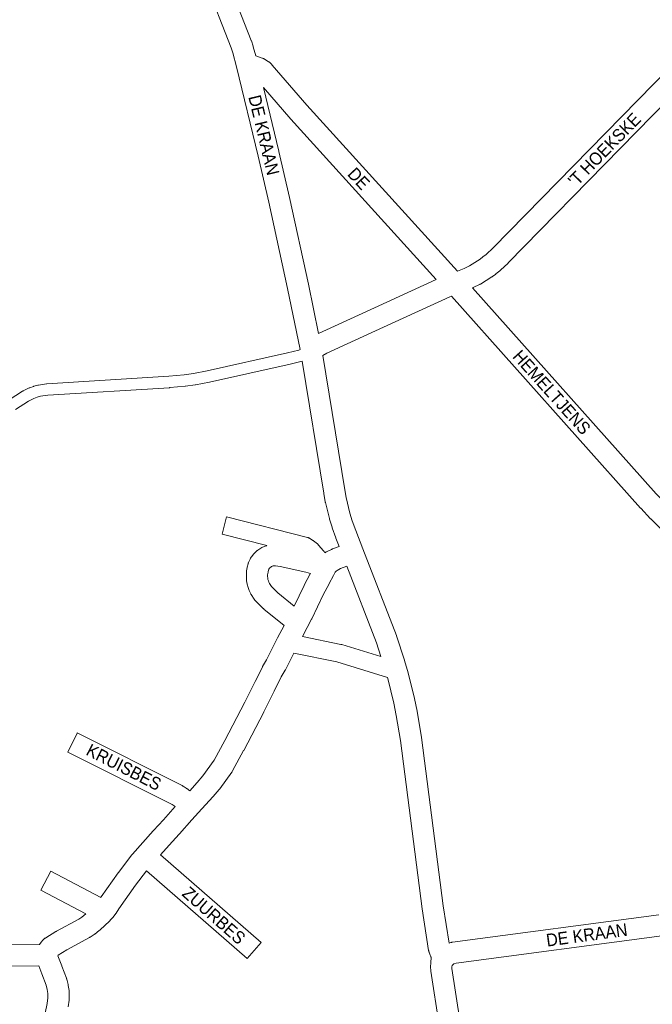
# Model space of a CAD drawing. Header units: metres. Extents: x 123819 to 142731, y 393440 to 405763.
# Tile 301 of 346: x 136980 to 137367, y 400032 to 400634. Entities that reach past the tile are written whole.
import ezdxf
from ezdxf.enums import TextEntityAlignment as Align

# ---------------------------------------------------------------- set-up
doc = ezdxf.new("R2010")
doc.units = ezdxf.units.M
doc.header["$MEASUREMENT"] = 0
for name, color, linetype, lineweight in [('gs-anno-wegen algemeen tekst', 7, 'Continuous', 0), ('gs-knt-fietspaden', 7, 'Continuous', 0), ('gs-knt-wegen algemeen', 7, 'Continuous', 0)]:
    doc.layers.add(name, color=color, linetype=linetype, lineweight=lineweight)
doc.styles.add('Style-Arial', font='arial.ttf')

msp = doc.modelspace()

# ---------------------------------------------------------------- linework, layer by layer
at = {"layer": 'gs-anno-wegen algemeen tekst', "color": 7, "linetype": 'Continuous', "flags": 128}
msp.add_lwpolyline([(137131, 400312.84), (137103.69, 400319.83, -0.367719), (137103.68, 400319.84), (137106.41, 400330.5, -0.367717), (137106.42, 400330.5), (137155.9, 400317.84), (137156.14, 400317.78), (137156.36, 400317.7), (137156.59, 400317.62), (137156.81, 400317.53), (137157.03, 400317.42), (137157.24, 400317.31), (137157.45, 400317.19), (137159.09, 400316.16), (137159.28, 400316.04), (137159.47, 400315.91), (137159.65, 400315.77), (137162.01, 400313.86), (137162.2, 400313.7), (137162.38, 400313.54), (137162.38, 400313.53), (137162.38, 400313.53)], format="xyb", dxfattribs=at)
for points in [[(137162.38, 400313.53), (137162.55, 400313.36), (137162.72, 400313.17), (137165.78, 400309.63), (137165.92, 400309.46), (137166.06, 400309.28), (137166.65, 400308.46)], [(137152.81, 400257.23), (137176.38, 400252.48), (137176.56, 400252.44), (137176.73, 400252.4), (137176.91, 400252.35), (137200.87, 400245)], [(137204.8, 400232.27), (137173.94, 400241.73), (137147.51, 400247.06)]]:
    msp.add_lwpolyline(points, dxfattribs=at)
at = {"layer": 'gs-knt-fietspaden', "color": 7, "linetype": 'Continuous', "flags": 128}
for points in [[(136973.46, 400401.94), (136981.64, 400407.17), (136981.8, 400407.27), (136981.98, 400407.36), (136985.72, 400409.21), (136985.9, 400409.29), (136986.08, 400409.36), (136988.38, 400410.2), (136988.52, 400410.24), (136988.65, 400410.28), (136991.02, 400410.93), (136991.23, 400410.98), (136991.44, 400411.02), (136996.27, 400411.72), (136996.41, 400411.73), (136996.55, 400411.75), (137071.05, 400416.39), (137080.48, 400417.29), (137086.15, 400418.1), (137094.61, 400419.69), (137143.7, 400430.67), (137150.73, 400432.4), (137151.42, 400432.78)], [(137152.65, 400425.65), (137145.34, 400423.84), (137145.27, 400423.83), (137096.08, 400412.82), (137095.96, 400412.8), (137087.37, 400411.19), (137087.22, 400411.17), (137081.39, 400410.33), (137081.22, 400410.31), (137071.66, 400409.4), (137071.55, 400409.39), (136997.13, 400404.75), (136992.66, 400404.1), (136990.64, 400403.55), (136988.65, 400402.83), (136985.26, 400401.15), (136977.34, 400396.09)]]:
    msp.add_lwpolyline(points, dxfattribs=at)
at = {"layer": 'gs-knt-wegen algemeen', "color": 7, "linetype": 'Continuous', "flags": 128}
for points in [[(137103.56, 400674.3), (137103.44, 400673.92), (137103.09, 400672.78), (137102.94, 400671.89), (137102.9, 400669.49), (137102.93, 400669.15), (137103.84, 400666.3), (137105.01, 400663.67), (137105.14, 400663.39), (137121.49, 400621.65), (137121.55, 400621.49), (137121.61, 400621.33), (137122.68, 400618.09), (137122.74, 400617.9), (137122.8, 400617.72), (137124.27, 400612.2)], [(137151.42, 400432.78), (137143.82, 400469.92), (137132.24, 400522.76), (137125.74, 400550.91), (137112.58, 400605.49), (137110.27, 400614.17), (137109.31, 400617.06), (137093.07, 400658.49)], [(137247.69, 400480.69), (137251.78, 400482.31), (137255.04, 400483.94), (137261.53, 400487.99), (137263.24, 400489.28), (137265.32, 400490.86), (137269.57, 400494.89), (137407.19, 400635.3)], [(137416.18, 400625.87), (137278.78, 400485.69), (137278.61, 400485.52), (137274.02, 400481.17), (137273.85, 400481.01), (137273.67, 400480.86), (137273.49, 400480.72), (137271.11, 400478.91), (137271.08, 400478.88), (137269.13, 400477.42), (137268.9, 400477.25), (137268.67, 400477.1), (137261.68, 400472.74), (137261.62, 400472.7), (137261.41, 400472.58), (137261.34, 400472.54), (137261.32, 400472.53), (137261.13, 400472.43), (137257.35, 400470.54), (137257.1, 400470.42), (137256.96, 400470.36)], [(137124.27, 400612.2), (137128.26, 400610.9), (137128.52, 400610.82), (137128.77, 400610.72), (137129.01, 400610.61), (137129.25, 400610.49), (137129.49, 400610.37), (137129.72, 400610.23), (137131.98, 400608.81), (137132.23, 400608.65), (137132.46, 400608.48), (137132.69, 400608.29), (137132.91, 400608.1), (137133.12, 400607.9), (137134.07, 400606.95), (137134.24, 400606.78), (137134.4, 400606.6), (137155.52, 400582.17), (137247.69, 400480.69)], [(137129, 400592.94), (137138.4, 400553.93), (137138.41, 400553.87), (137144.93, 400525.66), (137144.95, 400525.58), (137156.55, 400472.66), (137156.57, 400472.57), (137162.74, 400442.42)], [(137234.75, 400475.56), (137145.83, 400573.47), (137145.73, 400573.59), (137129, 400592.94)], [(137162.74, 400442.42), (137197.02, 400458.19), (137234.75, 400475.56)], [(137256.96, 400470.36), (137369.29, 400344.53), (137375.17, 400338.32), (137381.19, 400332.26), (137393.75, 400320.46), (137400.15, 400314.85), (137412.73, 400304.54), (137493.49, 400242.64), (137495.44, 400241.48), (137495.97, 400241.28), (137497.1, 400241.05), (137497.55, 400241.03), (137497.88, 400241.07)], [(137243.97, 400465.36), (137242.94, 400464.99), (137202.46, 400446.37), (137167.86, 400430.44), (137167.86, 400430.44), (137167.85, 400430.44), (137165.29, 400429.01)], [(137372.04, 400323.01), (137365.88, 400329.2), (137365.78, 400329.31), (137359.77, 400335.64), (137359.64, 400335.79), (137243.97, 400465.36)], [(137175.29, 400312.35), (137173.33, 400317.41), (137173.27, 400317.56), (137171.04, 400323.79), (137170.95, 400324.06), (137169.44, 400328.96), (137169.38, 400329.14), (137169.34, 400329.32), (137166.9, 400339.27), (137166.85, 400339.45), (137166.82, 400339.64), (137165.89, 400344.68), (137165.87, 400344.81), (137152.65, 400425.65)], [(137165.29, 400429.01), (137178.71, 400346.97), (137179.59, 400342.19), (137181.94, 400332.61), (137183.35, 400328.04), (137185.5, 400322.03), (137189.82, 400310.86), (137210.32, 400257.9), (137210.37, 400257.75), (137210.43, 400257.59), (137215.28, 400242.88), (137215.35, 400242.64), (137217.54, 400235.07), (137217.6, 400234.84), (137221.4, 400219.54), (137221.45, 400219.3), (137223.05, 400211.59), (137223.1, 400211.34), (137225.72, 400195.81), (137225.75, 400195.56), (137238.99, 400092.64), (137242.53, 400069.91), (137243.71, 400070.25), (137243.94, 400070.31), (137244.18, 400070.36), (137244.42, 400070.41), (137244.66, 400070.45), (137370.87, 400087.11)], [(137083.89, 400162.99), (137088.45, 400167.94), (137091.87, 400172.01), (137098.85, 400181.69), (137105.47, 400193.72), (137117.7, 400217.09), (137123.87, 400229.68), (137123.9, 400229.75), (137128.38, 400238.6), (137128.53, 400238.88), (137130.85, 400242.95), (137137.65, 400256.43), (137137.71, 400256.54), (137141.69, 400264.06), (137129.33, 400274.03), (137129.16, 400274.17), (137129, 400274.32), (137128.84, 400274.47), (137124.19, 400279.06), (137124, 400279.26), (137123.82, 400279.47), (137123.64, 400279.68), (137123.48, 400279.9), (137123.32, 400280.13), (137121.54, 400282.86), (137121.42, 400283.05), (137121.3, 400283.25), (137121.2, 400283.45), (137120.34, 400285.32), (137119.64, 400287.26), (137119.11, 400289.26), (137118.75, 400291.29), (137118.57, 400293.34), (137118.57, 400295.4), (137118.75, 400297.46), (137119.1, 400299.49), (137119.12, 400299.59), (137119.59, 400301.62), (137119.66, 400301.87), (137119.73, 400302.13), (137119.82, 400302.38), (137119.91, 400302.62), (137120.02, 400302.86), (137120.8, 400304.56), (137120.93, 400304.83), (137121.07, 400305.09), (137121.23, 400305.35), (137121.4, 400305.6), (137121.58, 400305.84), (137122.66, 400307.24), (137122.81, 400307.41), (137122.96, 400307.59), (137123.11, 400307.76), (137124.72, 400309.42), (137124.91, 400309.61), (137125.1, 400309.78), (137125.3, 400309.95), (137125.5, 400310.11), (137126.74, 400310.96), (137128.05, 400311.69), (137129.41, 400312.3), (137130.83, 400312.8), (137131, 400312.84)], [(137166.65, 400308.46), (137166.77, 400308.55), (137166.98, 400308.69), (137167.2, 400308.83), (137167.42, 400308.96), (137167.64, 400309.08), (137170.54, 400310.56), (137170.77, 400310.67), (137171.01, 400310.77), (137171.25, 400310.87), (137175.29, 400312.35)], [(137137.76, 400283.95), (137147.83, 400275.83), (137153.87, 400288.42), (137154.01, 400288.7), (137157.68, 400295.51), (137157.83, 400295.81), (137155.02, 400296.55), (137139.19, 400299.99), (137136.29, 400300.45), (137135.95, 400300.49), (137135.6, 400300.49), (137135.26, 400300.47), (137134.92, 400300.41), (137134.58, 400300.33), (137134.26, 400300.22), (137133.94, 400300.08), (137133.64, 400299.92), (137132.72, 400298.96), (137132.31, 400298.44), (137132.12, 400298.03), (137131.81, 400296.69), (137131.66, 400295.8), (137131.58, 400294.9), (137131.58, 400294), (137131.65, 400293.1), (137131.79, 400292.22), (137132.01, 400291.34), (137132.29, 400290.49), (137132.65, 400289.66), (137133.84, 400287.83), (137137.76, 400283.96), (137137.76, 400283.95)], [(137179.98, 400300.2), (137176.1, 400298.78), (137174.01, 400297.71), (137173.44, 400297.3), (137172.87, 400296.58), (137171.79, 400294.66), (137169.3, 400289.63), (137169.2, 400289.42), (137165.54, 400282.66), (137158.6, 400268.16), (137158.47, 400267.91), (137155.7, 400262.7), (137152.81, 400257.23)], [(137200.87, 400245), (137198.11, 400253.35), (137179.98, 400300.2)], [(137147.51, 400247.06), (137142.4, 400236.93), (137142.32, 400236.79), (137142.24, 400236.65), (137139.93, 400232.58), (137135.54, 400223.91), (137129.35, 400211.28), (137129.27, 400211.12), (137116.97, 400187.63), (137116.91, 400187.51), (137110.06, 400175.06), (137109.93, 400174.83), (137109.79, 400174.61), (137109.64, 400174.39), (137102.29, 400164.2), (137102.15, 400164.01), (137102, 400163.82), (137098.32, 400159.45), (137098.13, 400159.23), (137089.33, 400149.67), (137085.21, 400145.23), (137077.65, 400136.61), (137077.5, 400136.45), (137071.25, 400129.78), (137066.05, 400123.89)], [(137251.75, 399920.68), (137231.36, 400052.7), (137231.32, 400052.98), (137231.3, 400053.26), (137231.19, 400054.84), (137231.18, 400055.1), (137231.18, 400055.37), (137231.19, 400055.63), (137231.21, 400055.89), (137231.34, 400057.23), (137231.37, 400057.52), (137231.42, 400057.8), (137231.51, 400061.27), (137231.36, 400061.54), (137231.22, 400061.82), (137231.1, 400062.11), (137230.99, 400062.4), (137230.34, 400064.28), (137230.25, 400064.56), (137230.17, 400064.84), (137230.11, 400065.12), (137230.06, 400065.41), (137226.11, 400090.72), (137226.09, 400090.9), (137212.86, 400193.77), (137210.28, 400209.06), (137208.73, 400216.53), (137205, 400231.58), (137204.8, 400232.27)], [(137057.55, 400114.04), (137050.81, 400105.22), (137040.57, 400090.83), (137038.88, 400088.11), (137038.75, 400087.91), (137038.61, 400087.72), (137038.46, 400087.53), (137038.31, 400087.34), (137036.83, 400085.6), (137035.35, 400083.86), (137035.19, 400083.67), (137035.01, 400083.49), (137034.83, 400083.31), (137029.09, 400077.95), (137028.87, 400077.75), (137028.64, 400077.57), (137025.8, 400075.36), (137025.61, 400075.22), (137025.42, 400075.09), (137023.12, 400073.54), (137022.86, 400073.38), (137022.61, 400073.23), (137008.76, 400065.71), (137003.52, 400062.5), (137003.19, 400062.13), (137005.68, 400055.88), (137005.72, 400055.77), (137008.48, 400048.45), (137008.56, 400048.21), (137008.64, 400047.96), (137008.7, 400047.72), (137009.51, 400044.46), (137009.56, 400044.24), (137009.61, 400044.01), (137010.16, 400040.81), (137010.2, 400040.53), (137010.23, 400040.25), (137010.25, 400039.97), (137010.26, 400039.69), (137010.26, 400035.91), (137010.25, 400035.6), (137010.23, 400035.29), (137010.19, 400034.98), (137009.61, 400030.94)], [(137119.07, 400060.41), (137119.07, 400060.41), (137119.06, 400060.41), (137057.55, 400114.04)], [(137372.65, 400074.21), (137246.84, 400057.6), (137245.44, 400057.2), (137245.02, 400056.85), (137244.53, 400056.16), (137244.23, 400055.25), (137244.22, 400055.17), (137244.27, 400054.4), (137264.63, 399922.61)], [(136842.55, 400068.67), (136845.38, 400068.27), (136992.08, 400068.98)], [(136979.75, 399949.02), (136985.51, 399977.53), (136985.53, 399977.61), (136988.94, 399993.44), (136993.07, 400015.16), (136993.09, 400015.26), (136996.75, 400033), (136997.24, 400036.38), (136997.24, 400039.13), (136996.82, 400041.55), (136996.16, 400044.22), (136993.56, 400051.12), (136991.64, 400055.95)]]:
    msp.add_lwpolyline(points, dxfattribs=at)
for points in [[(137075.03, 400153.37), (137074.47, 400153.79), (137073.18, 400154.63), (137009.3, 400186.65, -0.368507), (137009.29, 400186.66), (137015.12, 400198.28, -0.368509), (137015.13, 400198.29), (137079.35, 400166.1), (137079.56, 400165.99), (137079.78, 400165.86), (137079.99, 400165.73), (137081.76, 400164.57), (137081.94, 400164.45), (137082.12, 400164.33), (137083.89, 400162.99)], [(136992.08, 400068.98), (136992.45, 400069.53), (136992.61, 400069.76), (136992.78, 400069.99), (136992.96, 400070.21), (136994.36, 400071.81), (136994.55, 400072.02), (136994.75, 400072.22), (136994.96, 400072.42), (136995.18, 400072.6), (136995.4, 400072.77), (136995.63, 400072.93), (136995.87, 400073.09), (137002.1, 400076.9), (137002.25, 400076.99), (137002.39, 400077.07), (137016.13, 400084.53), (137017.99, 400085.78), (137020.42, 400087.67), (137020.45, 400087.7), (136992.9, 400102.22, -0.369585), (136992.9, 400102.23), (136998.96, 400113.73, -0.369584), (136998.98, 400113.74), (137029.48, 400097.66), (137029.62, 400097.88), (137029.73, 400098.05), (137029.84, 400098.22), (137040.26, 400112.86), (137040.39, 400113.03), (137048.6, 400123.78), (137048.75, 400123.96), (137048.89, 400124.13), (137048.89, 400124.14), (137048.9, 400124.14), (137061.56, 400138.47), (137061.69, 400138.62), (137067.93, 400145.28), (137075.03, 400153.37)], [(137066.05, 400123.89), (137127.61, 400070.22, -0.370498), (137127.61, 400070.21), (137119.07, 400060.41)], [(136991.64, 400055.95), (136844.96, 400055.25), (136844.64, 400055.26), (136844.32, 400055.28), (136844.01, 400055.31), (136840.26, 400055.85), (136839.95, 400055.9), (136839.66, 400055.97), (136839.36, 400056.04), (136836.68, 400056.82), (136836.46, 400056.89), (136836.24, 400056.97), (136834, 400057.8), (136833.81, 400057.87), (136833.63, 400057.95), (136810.31, 400068.26, -0.384429), (136810.31, 400068.27), (136815.57, 400080.16, -0.384428), (136815.58, 400080.17), (136838.71, 400069.94), (136840.54, 400069.26), (136842.55, 400068.67)]]:
    msp.add_lwpolyline(points, format="xyb", dxfattribs=at)

# ---------------------------------------------------------------- texts
at = {"layer": 'gs-anno-wegen algemeen tekst', "color": 7, "style": 'Style-Arial', "width": 0.909091}
for s, rotation, p in [('DE KRAAN', 283.54861, (137129.33, 400563.79)), ("'T HOEKSKE", 45.5794, (137337.54, 400554.81)), ('DE', 312.99805, (137187.35, 400537.21)), ('HEMELTJENS', 311.88189, (137305.37, 400406.58)), ('KRUISBES', 333.009, (137043.69, 400177.42)), ('ZUURBES', 318.67355, (137098.74, 400086.77)), ('DE KRAAN', 7.712, (137326.77, 400074.86))]:
    msp.add_text(s, height=7.7, rotation=rotation, dxfattribs=at).set_placement(p, align=Align.MIDDLE_CENTER)

doc.saveas('drawing.dxf')
